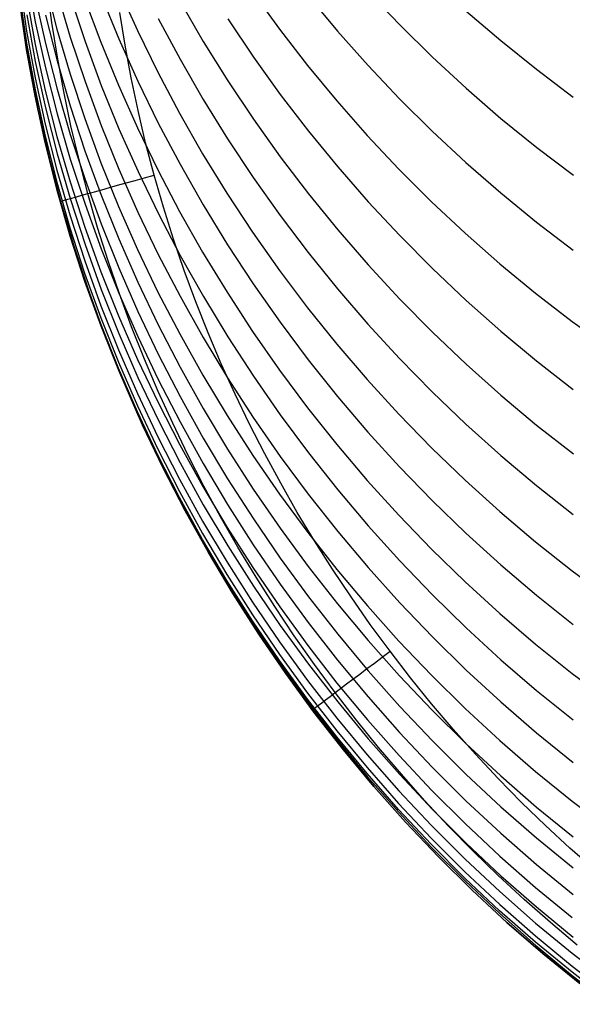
# Model space of a CAD drawing. Extents: x -383 to 1849, y -1185 to -529.
# Tile 435 of 656: x 397 to 403, y -1117 to -1107. Entities that reach past the tile are written whole.
import ezdxf

# ---------------------------------------------------------------- set-up
doc = ezdxf.new("R2010")
doc.units = 0
doc.layers.add('PREDEFINITO', color=7, linetype='CONTINUOUS')

msp = doc.modelspace()

# ---------------------------------------------------------------- linework, layer by layer
at = {"layer": 'PREDEFINITO'}
for p, q in [((397.19, -1106.543, 587.451), (397.278, -1107.02, 587.501)), ((397.119, -1106.635, 582.032), (397.189, -1107.117, 582.055)), ((397.381, -1106.628, 592.885), (397.501, -1107.095, 592.966)), ((397.45, -1107.027, -0.019), (397.402, -1106.67, -0.019)), ((398.133, -1106.677, 602.253), (398.329, -1107.111, 602.373)), ((397.119, -1106.759, 580.222), (397.189, -1107.241, 580.236)), ((397.19, -1106.774, 585.639), (397.277, -1107.252, 585.68)), ((397.278, -1106.768, 589.264), (397.382, -1107.242, 589.324)), ((397.502, -1106.715, 594.729), (397.638, -1107.177, 594.818)), ((397.639, -1106.767, 596.593), (397.79, -1107.223, 596.691)), ((397.786, -1106.78, 598.47), (397.953, -1107.229, 598.575)), ((397.956, -1106.752, 600.357), (398.137, -1107.194, 600.47)), ((399.514, -1106.715, 610.181), (399.791, -1107.096, 610.322)), ((400.087, -1106.753, 612.247), (400.388, -1107.115, 612.389)), ((400.704, -1106.712, 614.317), (401.029, -1107.053, 614.46)), ((397.188, -1107.305, 574.776), (397.118, -1106.824, 574.809)), ((397.118, -1106.836, 578.208), (397.188, -1107.319, 578.209)), ((398.769, -1106.812, 606.199), (399.006, -1107.223, 606.331)), ((397.214, -1107.434, 575.188), (397.137, -1106.952, 575.188)), ((397.214, -1107.434, 0.688), (397.137, -1106.952, 0.688)), ((397.137, -1106.952, 287.438), (397.214, -1107.434, 287.438)), ((397.19, -1106.95, 583.846), (397.278, -1107.429, 583.878)), ((397.382, -1106.951, 591.104), (397.502, -1107.42, 591.174)), ((398.202, -1107.262, -0.312), (398.148, -1106.924, -0.312)), ((398.543, -1106.986, 604.284), (398.768, -1107.406, 604.41)), ((401.709, -1106.907, 616.524), (402.067, -1107.214, 616.661)), ((397.278, -1107.02, 587.501), (397.382, -1107.495, 587.551)), ((397.506, -1107.383, -0.019), (397.45, -1107.027, -0.019)), ((399.258, -1106.99, 608.256), (399.522, -1107.383, 608.391)), ((401.029, -1107.053, 614.46), (401.365, -1107.384, 614.598)), ((397.189, -1107.117, 582.055), (397.277, -1107.596, 582.079)), ((397.501, -1107.095, 592.966), (397.637, -1107.558, 593.046)), ((397.638, -1107.177, 594.818), (397.79, -1107.634, 594.907)), ((398.329, -1107.111, 602.373), (398.539, -1107.539, 602.491)), ((399.791, -1107.096, 610.322), (400.08, -1107.469, 610.459)), ((400.388, -1107.115, 612.389), (400.702, -1107.468, 612.528)), ((397.189, -1107.241, 580.236), (397.277, -1107.721, 580.25)), ((397.277, -1107.252, 585.68), (397.381, -1107.727, 585.721)), ((397.382, -1107.242, 589.324), (397.502, -1107.712, 589.384)), ((397.79, -1107.223, 596.691), (397.957, -1107.674, 596.787)), ((397.953, -1107.229, 598.575), (398.134, -1107.673, 598.679)), ((398.137, -1107.194, 600.47), (398.333, -1107.631, 600.581)), ((398.264, -1107.598, -0.312), (398.202, -1107.262, -0.312)), ((399.006, -1107.223, 606.331), (399.258, -1107.626, 606.461)), ((402.067, -1107.214, 616.661), (402.434, -1107.509, 616.793)), ((397.276, -1107.784, 574.744), (397.188, -1107.305, 574.776)), ((397.188, -1107.319, 578.209), (397.276, -1107.799, 578.211)), ((397.572, -1107.737, -0.019), (397.506, -1107.383, -0.019)), ((399.522, -1107.383, 608.391), (399.799, -1107.768, 608.524)), ((401.365, -1107.384, 614.598), (401.712, -1107.704, 614.733)), ((397.306, -1107.914, 575.188), (397.214, -1107.434, 575.188)), ((397.306, -1107.914, 0.688), (397.214, -1107.434, 0.688)), ((397.214, -1107.434, 287.438), (397.306, -1107.914, 287.438)), ((397.278, -1107.429, 583.878), (397.382, -1107.905, 583.911)), ((397.502, -1107.42, 591.174), (397.638, -1107.885, 591.244)), ((398.768, -1107.406, 604.41), (399.005, -1107.819, 604.534)), ((400.08, -1107.469, 610.459), (400.381, -1107.834, 610.594)), ((400.702, -1107.468, 612.528), (401.026, -1107.812, 612.664)), ((397.277, -1107.596, 582.079), (397.381, -1108.072, 582.104)), ((397.382, -1107.495, 587.551), (397.502, -1107.966, 587.601)), ((397.637, -1107.558, 593.046), (397.788, -1108.016, 593.126)), ((398.539, -1107.539, 602.491), (398.762, -1107.961, 602.608)), ((402.434, -1107.509, 616.793), (402.812, -1107.794, 616.92)), ((397.79, -1107.634, 594.907), (397.956, -1108.087, 594.996)), ((397.957, -1107.674, 596.787), (398.139, -1108.12, 596.883)), ((398.134, -1107.673, 598.679), (398.329, -1108.111, 598.783)), ((398.335, -1107.933, -0.312), (398.264, -1107.598, -0.312)), ((398.333, -1107.631, 600.581), (398.543, -1108.061, 600.692)), ((399.258, -1107.626, 606.461), (399.522, -1108.022, 606.589)), ((397.379, -1108.26, 574.712), (397.276, -1107.784, 574.744)), ((397.277, -1107.721, 580.25), (397.38, -1108.197, 580.265)), ((397.381, -1107.727, 585.721), (397.501, -1108.199, 585.762)), ((397.502, -1107.712, 589.384), (397.638, -1108.179, 589.443)), ((397.645, -1108.089, -0.019), (397.572, -1107.737, -0.019)), ((399.799, -1107.768, 608.524), (400.088, -1108.145, 608.655)), ((401.712, -1107.704, 614.733), (402.069, -1108.014, 614.864)), ((397.276, -1107.799, 578.211), (397.38, -1108.276, 578.213)), ((397.638, -1107.885, 591.244), (397.789, -1108.346, 591.314)), ((399.005, -1107.819, 604.534), (399.256, -1108.225, 604.655)), ((400.381, -1107.834, 610.594), (400.693, -1108.189, 610.726)), ((401.026, -1107.812, 612.664), (401.362, -1108.145, 612.796)), ((397.414, -1108.391, 575.188), (397.306, -1107.914, 575.188)), ((397.414, -1108.391, 0.688), (397.306, -1107.914, 0.688)), ((397.306, -1107.914, 287.438), (397.414, -1108.391, 287.438)), ((397.382, -1107.905, 583.911), (397.503, -1108.378, 583.943)), ((397.502, -1107.966, 587.601), (397.638, -1108.434, 587.651)), ((398.413, -1108.266, -0.312), (398.335, -1107.933, -0.312)), ((398.762, -1107.961, 602.608), (399, -1108.377, 602.724)), ((397.381, -1108.072, 582.104), (397.5, -1108.545, 582.128)), ((397.728, -1108.439, -0.019), (397.645, -1108.089, -0.019)), ((397.788, -1108.016, 593.126), (397.954, -1108.47, 593.205)), ((397.956, -1108.087, 594.996), (398.138, -1108.535, 595.083)), ((398.543, -1108.061, 600.692), (398.767, -1108.486, 600.8)), ((399.522, -1108.022, 606.589), (399.799, -1108.409, 606.715)), ((402.069, -1108.014, 614.864), (402.437, -1108.312, 614.99)), ((397.38, -1108.197, 580.265), (397.5, -1108.671, 580.28)), ((397.501, -1108.199, 585.762), (397.637, -1108.667, 585.803)), ((397.638, -1108.179, 589.443), (397.79, -1108.641, 589.503)), ((398.139, -1108.12, 596.883), (398.335, -1108.561, 596.978)), ((398.329, -1108.111, 598.783), (398.539, -1108.544, 598.885)), ((400.088, -1108.145, 608.655), (400.39, -1108.512, 608.783)), ((400.693, -1108.189, 610.726), (401.018, -1108.535, 610.855)), ((401.362, -1108.145, 612.796), (401.709, -1108.468, 612.925)), ((397.499, -1108.733, 574.68), (397.379, -1108.26, 574.712)), ((397.38, -1108.276, 578.213), (397.499, -1108.75, 578.215)), ((398.5, -1108.597, -0.312), (398.413, -1108.266, -0.312)), ((399.256, -1108.225, 604.655), (399.521, -1108.623, 604.775)), ((397.538, -1108.865, 575.188), (397.414, -1108.391, 575.188)), ((397.538, -1108.865, 0.688), (397.414, -1108.391, 0.688)), ((397.414, -1108.391, 287.438), (397.538, -1108.865, 287.438)), ((397.503, -1108.378, 583.943), (397.639, -1108.847, 583.976)), ((397.789, -1108.346, 591.314), (397.956, -1108.802, 591.383)), ((399, -1108.377, 602.724), (399.25, -1108.784, 602.838)), ((402.437, -1108.312, 614.99), (402.815, -1108.599, 615.112)), ((397.638, -1108.434, 587.651), (397.79, -1108.897, 587.701)), ((397.819, -1108.787, -0.019), (397.728, -1108.439, -0.019)), ((397.954, -1108.47, 593.205), (398.135, -1108.919, 593.284)), ((398.767, -1108.486, 600.8), (399.005, -1108.903, 600.908)), ((399.799, -1108.409, 606.715), (400.088, -1108.788, 606.838)), ((401.709, -1108.468, 612.925), (402.067, -1108.78, 613.049)), ((397.5, -1108.545, 582.128), (397.636, -1109.015, 582.152)), ((398.138, -1108.535, 595.083), (398.334, -1108.977, 595.17)), ((398.335, -1108.561, 596.978), (398.545, -1108.995, 597.072)), ((398.596, -1108.927, -0.312), (398.5, -1108.597, -0.312)), ((398.539, -1108.544, 598.885), (398.763, -1108.97, 598.985)), ((400.39, -1108.512, 608.783), (400.703, -1108.871, 608.908)), ((401.018, -1108.535, 610.855), (401.353, -1108.87, 610.98)), ((397.5, -1108.671, 580.28), (397.635, -1109.14, 580.295)), ((397.637, -1108.667, 585.803), (397.788, -1109.131, 585.844)), ((397.79, -1108.641, 589.503), (397.956, -1109.099, 589.562)), ((399.521, -1108.623, 604.775), (399.797, -1109.013, 604.893)), ((397.635, -1109.202, 574.65), (397.499, -1108.733, 574.68)), ((397.499, -1108.75, 578.215), (397.635, -1109.22, 578.217)), ((397.919, -1109.134, -0.019), (397.819, -1108.787, -0.019)), ((397.956, -1108.802, 591.383), (398.137, -1109.253, 591.452)), ((399.25, -1108.784, 602.838), (399.514, -1109.185, 602.95)), ((400.088, -1108.788, 606.838), (400.389, -1109.159, 606.958)), ((402.067, -1108.78, 613.049), (402.434, -1109.081, 613.169)), ((397.677, -1109.335, 575.188), (397.538, -1108.865, 575.188)), ((397.677, -1109.335, 0.688), (397.538, -1108.865, 0.688)), ((397.538, -1108.865, 287.438), (397.677, -1109.335, 287.438)), ((397.639, -1108.847, 583.976), (397.79, -1109.312, 584.009)), ((397.79, -1108.897, 587.701), (397.956, -1109.356, 587.751)), ((399.005, -1108.903, 600.908), (399.256, -1109.314, 601.014)), ((400.703, -1108.871, 608.908), (401.027, -1109.219, 609.03)), ((401.353, -1108.87, 610.98), (401.7, -1109.195, 611.102)), ((398.135, -1108.919, 593.284), (398.331, -1109.362, 593.362)), ((398.334, -1108.977, 595.17), (398.544, -1109.413, 595.256)), ((398.545, -1108.995, 597.072), (398.769, -1109.424, 597.165)), ((398.699, -1109.254, -0.312), (398.596, -1108.927, -0.312)), ((398.763, -1108.97, 598.985), (399, -1109.389, 599.085)), ((399.797, -1109.013, 604.893), (400.087, -1109.394, 605.009)), ((397.636, -1109.015, 582.152), (397.787, -1109.48, 582.177)), ((397.956, -1109.099, 589.562), (398.138, -1109.551, 589.621)), ((402.434, -1109.081, 613.169), (402.812, -1109.37, 613.285)), ((397.635, -1109.14, 580.295), (397.786, -1109.605, 580.311)), ((397.786, -1109.667, 574.619), (397.635, -1109.202, 574.65)), ((397.788, -1109.131, 585.844), (397.954, -1109.59, 585.884)), ((398.028, -1109.477, -0.019), (397.919, -1109.134, -0.019)), ((399.514, -1109.185, 602.95), (399.791, -1109.577, 603.06)), ((400.389, -1109.159, 606.958), (400.703, -1109.519, 607.076)), ((401.7, -1109.195, 611.102), (402.057, -1109.509, 611.22)), ((397.635, -1109.22, 578.217), (397.786, -1109.686, 578.22)), ((397.79, -1109.312, 584.009), (397.957, -1109.772, 584.041)), ((398.137, -1109.253, 591.452), (398.333, -1109.699, 591.52)), ((398.811, -1109.579, -0.312), (398.699, -1109.254, -0.312)), ((399.256, -1109.314, 601.014), (399.52, -1109.716, 601.118)), ((401.027, -1109.219, 609.03), (401.363, -1109.558, 609.149)), ((397.832, -1109.801, 575.188), (397.677, -1109.335, 575.188)), ((397.832, -1109.801, 0.688), (397.677, -1109.335, 0.688)), ((397.677, -1109.335, 287.438), (397.832, -1109.801, 287.438)), ((397.956, -1109.356, 587.751), (398.138, -1109.81, 587.8)), ((398.331, -1109.362, 593.362), (398.54, -1109.799, 593.439)), ((398.544, -1109.413, 595.256), (398.768, -1109.843, 595.341)), ((399, -1109.389, 599.085), (399.251, -1109.801, 599.183)), ((400.087, -1109.394, 605.009), (400.388, -1109.767, 605.122)), ((397.787, -1109.48, 582.177), (397.953, -1109.94, 582.201)), ((398.144, -1109.818, -0.019), (398.028, -1109.477, -0.019)), ((398.769, -1109.424, 597.165), (399.007, -1109.845, 597.257)), ((400.703, -1109.519, 607.076), (401.028, -1109.871, 607.191)), ((402.057, -1109.509, 611.22), (402.424, -1109.811, 611.334)), ((397.786, -1109.605, 580.311), (397.952, -1110.066, 580.326)), ((397.954, -1109.59, 585.884), (398.135, -1110.044, 585.925)), ((398.138, -1109.551, 589.621), (398.334, -1109.998, 589.679)), ((398.93, -1109.901, -0.312), (398.811, -1109.579, -0.312)), ((399.791, -1109.577, 603.06), (400.079, -1109.96, 603.167)), ((401.363, -1109.558, 609.149), (401.71, -1109.886, 609.264)), ((397.952, -1110.127, 574.589), (397.786, -1109.667, 574.619)), ((397.786, -1109.686, 578.22), (397.952, -1110.147, 578.223)), ((398.333, -1109.699, 591.52), (398.544, -1110.138, 591.588)), ((399.52, -1109.716, 601.118), (399.797, -1110.11, 601.22)), ((398.001, -1110.262, 575.188), (397.832, -1109.801, 575.188)), ((398.001, -1110.262, 0.688), (397.832, -1109.801, 0.688)), ((397.832, -1109.801, 287.438), (398.001, -1110.262, 287.438)), ((397.957, -1109.772, 584.041), (398.138, -1110.227, 584.074)), ((398.138, -1109.81, 587.8), (398.334, -1110.258, 587.849)), ((398.269, -1110.156, -0.019), (398.144, -1109.818, -0.019)), ((398.54, -1109.799, 593.439), (398.764, -1110.23, 593.515)), ((399.251, -1109.801, 599.183), (399.514, -1110.206, 599.279)), ((400.388, -1109.767, 605.122), (400.701, -1110.13, 605.233)), ((402.424, -1109.811, 611.334), (402.802, -1110.102, 611.444)), ((398.768, -1109.843, 595.341), (399.006, -1110.266, 595.425)), ((399.057, -1110.22, -0.312), (398.93, -1109.901, -0.312)), ((399.007, -1109.845, 597.257), (399.258, -1110.259, 597.348)), ((401.028, -1109.871, 607.191), (401.364, -1110.211, 607.303)), ((401.71, -1109.886, 609.264), (402.068, -1110.203, 609.376)), ((397.953, -1109.94, 582.201), (398.134, -1110.395, 582.226)), ((398.334, -1109.998, 589.679), (398.544, -1110.439, 589.737)), ((400.079, -1109.96, 603.167), (400.38, -1110.335, 603.273)), ((397.952, -1110.066, 580.326), (398.133, -1110.521, 580.341)), ((398.135, -1110.044, 585.925), (398.331, -1110.492, 585.965)), ((399.797, -1110.11, 601.22), (400.086, -1110.496, 601.321)), ((402.802, -1110.102, 611.444), (403.189, -1110.38, 611.55)), ((398.133, -1110.583, 574.56), (397.952, -1110.127, 574.589)), ((397.952, -1110.147, 578.223), (398.133, -1110.603, 578.226)), ((398.138, -1110.227, 584.074), (398.334, -1110.677, 584.106)), ((398.402, -1110.491, -0.019), (398.269, -1110.156, -0.019)), ((398.544, -1110.138, 591.588), (398.768, -1110.571, 591.655)), ((399.191, -1110.536, -0.312), (399.057, -1110.22, -0.312)), ((399.514, -1110.206, 599.279), (399.791, -1110.602, 599.374)), ((400.701, -1110.13, 605.233), (401.026, -1110.483, 605.341)), ((401.364, -1110.211, 607.303), (401.71, -1110.541, 607.412)), ((402.068, -1110.203, 609.376), (402.435, -1110.508, 609.484)), ((398.184, -1110.717, 575.188), (398.001, -1110.262, 575.188)), ((398.184, -1110.717, 0.688), (398.001, -1110.262, 0.688)), ((398.001, -1110.262, 287.438), (398.184, -1110.717, 287.438)), ((398.334, -1110.258, 587.849), (398.544, -1110.7, 587.898)), ((398.764, -1110.23, 593.515), (399.001, -1110.654, 593.59)), ((399.006, -1110.266, 595.425), (399.257, -1110.682, 595.508)), ((399.258, -1110.259, 597.348), (399.522, -1110.665, 597.437)), ((398.134, -1110.395, 582.226), (398.329, -1110.844, 582.25)), ((400.38, -1110.335, 603.273), (400.693, -1110.7, 603.376)), ((398.133, -1110.521, 580.341), (398.329, -1110.971, 580.357)), ((398.331, -1110.492, 585.965), (398.541, -1110.934, 586.005)), ((398.543, -1110.822, -0.019), (398.402, -1110.491, -0.019)), ((398.544, -1110.439, 589.737), (398.768, -1110.873, 589.794)), ((400.086, -1110.496, 601.321), (400.387, -1110.873, 601.419)), ((401.026, -1110.483, 605.341), (401.362, -1110.826, 605.446)), ((402.435, -1110.508, 609.484), (402.813, -1110.801, 609.589)), ((398.328, -1111.032, 574.532), (398.133, -1110.583, 574.56)), ((398.133, -1110.603, 578.226), (398.328, -1111.054, 578.229)), ((398.768, -1110.571, 591.655), (399.005, -1110.997, 591.721)), ((399.333, -1110.849, -0.312), (399.191, -1110.536, -0.312)), ((399.791, -1110.602, 599.374), (400.08, -1110.989, 599.467)), ((401.71, -1110.541, 607.412), (402.068, -1110.86, 607.518)), ((398.382, -1111.167, 575.188), (398.184, -1110.717, 575.188)), ((398.382, -1111.167, 0.688), (398.184, -1110.717, 0.688)), ((398.184, -1110.717, 287.438), (398.382, -1111.167, 287.438)), ((398.334, -1110.677, 584.106), (398.545, -1111.12, 584.139)), ((398.544, -1110.7, 587.898), (398.768, -1111.135, 587.946)), ((399.001, -1110.654, 593.59), (399.252, -1111.07, 593.665)), ((399.257, -1110.682, 595.508), (399.521, -1111.089, 595.59)), ((399.522, -1110.665, 597.437), (399.799, -1111.063, 597.524)), ((400.693, -1110.7, 603.376), (401.018, -1111.055, 603.477)), ((398.692, -1111.149, -0.019), (398.543, -1110.822, -0.019)), ((401.362, -1110.826, 605.446), (401.709, -1111.158, 605.548)), ((398.329, -1110.844, 582.25), (398.539, -1111.287, 582.275)), ((398.541, -1110.934, 586.005), (398.764, -1111.37, 586.045)), ((398.768, -1110.873, 589.794), (399.006, -1111.301, 589.851)), ((399.483, -1111.158, -0.312), (399.333, -1110.849, -0.312)), ((400.387, -1110.873, 601.419), (400.701, -1111.24, 601.516)), ((402.068, -1110.86, 607.518), (402.436, -1111.168, 607.62)), ((398.538, -1111.476, 574.504), (398.328, -1111.032, 574.532)), ((398.329, -1110.971, 580.357), (398.538, -1111.415, 580.373)), ((399.005, -1110.997, 591.721), (399.257, -1111.416, 591.786)), ((400.08, -1110.989, 599.467), (400.381, -1111.367, 599.559)), ((398.328, -1111.054, 578.229), (398.538, -1111.498, 578.233)), ((398.545, -1111.12, 584.139), (398.769, -1111.557, 584.171)), ((398.768, -1111.135, 587.946), (399.006, -1111.563, 587.994)), ((399.252, -1111.07, 593.665), (399.516, -1111.479, 593.738)), ((399.521, -1111.089, 595.59), (399.798, -1111.489, 595.67)), ((399.799, -1111.063, 597.524), (400.089, -1111.452, 597.61)), ((401.018, -1111.055, 603.477), (401.353, -1111.4, 603.576)), ((398.594, -1111.611, 575.188), (398.382, -1111.167, 575.188)), ((398.594, -1111.611, 0.688), (398.382, -1111.167, 0.688)), ((398.382, -1111.167, 287.438), (398.594, -1111.611, 287.438)), ((398.849, -1111.473, -0.019), (398.692, -1111.149, -0.019)), ((399.639, -1111.464, -0.312), (399.483, -1111.158, -0.312)), ((400.701, -1111.24, 601.516), (401.025, -1111.597, 601.61)), ((401.709, -1111.158, 605.548), (402.066, -1111.479, 605.647)), ((402.436, -1111.168, 607.62), (402.814, -1111.463, 607.719)), ((398.539, -1111.287, 582.275), (398.763, -1111.724, 582.299)), ((399.006, -1111.301, 589.851), (399.257, -1111.721, 589.907)), ((398.538, -1111.415, 580.373), (398.762, -1111.852, 580.388)), ((398.764, -1111.37, 586.045), (399.002, -1111.798, 586.084)), ((399.257, -1111.416, 591.786), (399.521, -1111.826, 591.85)), ((400.381, -1111.367, 599.559), (400.694, -1111.736, 599.648)), ((401.353, -1111.4, 603.576), (401.7, -1111.734, 603.671)), ((398.761, -1111.913, 574.477), (398.538, -1111.476, 574.504)), ((398.538, -1111.498, 578.233), (398.762, -1111.936, 578.237)), ((399.013, -1111.794, -0.019), (398.849, -1111.473, -0.019)), ((399.516, -1111.479, 593.738), (399.792, -1111.879, 593.81)), ((399.803, -1111.766, -0.312), (399.639, -1111.464, -0.312)), ((399.798, -1111.489, 595.67), (400.087, -1111.879, 595.749)), ((400.089, -1111.452, 597.61), (400.39, -1111.832, 597.695)), ((402.066, -1111.479, 605.647), (402.434, -1111.789, 605.743)), ((398.82, -1112.049, 575.188), (398.594, -1111.611, 575.188)), ((398.82, -1112.049, 0.688), (398.594, -1111.611, 0.688)), ((398.594, -1111.611, 287.438), (398.82, -1112.049, 287.438)), ((398.769, -1111.557, 584.171), (399.006, -1111.987, 584.202)), ((399.006, -1111.563, 587.994), (399.257, -1111.985, 588.041)), ((401.025, -1111.597, 601.61), (401.361, -1111.944, 601.701)), ((398.763, -1111.724, 582.299), (399, -1112.154, 582.323)), ((399.257, -1111.721, 589.907), (399.522, -1112.133, 589.962)), ((400.694, -1111.736, 599.648), (401.018, -1112.095, 599.735)), ((401.7, -1111.734, 603.671), (402.057, -1112.057, 603.764)), ((399.002, -1111.798, 586.084), (399.252, -1112.22, 586.123)), ((399.184, -1112.11, -0.019), (399.013, -1111.794, -0.019)), ((399.521, -1111.826, 591.85), (399.798, -1112.229, 591.914)), ((399.974, -1112.065, -0.312), (399.803, -1111.766, -0.312)), ((400.39, -1111.832, 597.695), (400.703, -1112.203, 597.777)), ((402.434, -1111.789, 605.743), (402.812, -1112.086, 605.836)), ((398.999, -1112.343, 574.45), (398.761, -1111.913, 574.477)), ((398.762, -1111.852, 580.388), (398.999, -1112.282, 580.404)), ((398.762, -1111.936, 578.237), (398.999, -1112.367, 578.241)), ((399.792, -1111.879, 593.81), (400.081, -1112.271, 593.881)), ((400.087, -1111.879, 595.749), (400.389, -1112.261, 595.826)), ((401.361, -1111.944, 601.701), (401.708, -1112.28, 601.791)), ((399.059, -1112.479, 575.188), (398.82, -1112.049, 575.188)), ((399.059, -1112.479, 0.688), (398.82, -1112.049, 0.688)), ((398.82, -1112.049, 287.438), (399.059, -1112.479, 287.438)), ((399.006, -1111.987, 584.202), (399.258, -1112.409, 584.234)), ((399.257, -1111.985, 588.041), (399.521, -1112.398, 588.088)), ((399.363, -1112.422, -0.019), (399.184, -1112.11, -0.019)), ((399.522, -1112.133, 589.962), (399.798, -1112.537, 590.016)), ((400.151, -1112.359, -0.312), (399.974, -1112.065, -0.312)), ((401.018, -1112.095, 599.735), (401.354, -1112.443, 599.82)), ((402.057, -1112.057, 603.764), (402.425, -1112.368, 603.854)), ((399, -1112.154, 582.323), (399.251, -1112.576, 582.347)), ((399.252, -1112.22, 586.123), (399.516, -1112.633, 586.162)), ((399.798, -1112.229, 591.914), (400.087, -1112.623, 591.976)), ((400.703, -1112.203, 597.777), (401.028, -1112.563, 597.858)), ((398.999, -1112.282, 580.404), (399.25, -1112.705, 580.42)), ((399.249, -1112.766, 574.425), (398.999, -1112.343, 574.45)), ((400.081, -1112.271, 593.881), (400.382, -1112.653, 593.95)), ((400.389, -1112.261, 595.826), (400.702, -1112.633, 595.902)), ((401.708, -1112.28, 601.791), (402.066, -1112.604, 601.877)), ((398.999, -1112.367, 578.241), (399.25, -1112.79, 578.245)), ((399.258, -1112.409, 584.234), (399.522, -1112.824, 584.265)), ((399.549, -1112.73, -0.019), (399.363, -1112.422, -0.019)), ((399.521, -1112.398, 588.088), (399.798, -1112.802, 588.133)), ((400.336, -1112.649, -0.312), (400.151, -1112.359, -0.312)), ((401.354, -1112.443, 599.82), (401.7, -1112.78, 599.903)), ((402.425, -1112.368, 603.854), (402.802, -1112.667, 603.941)), ((399.312, -1112.901, 575.188), (399.059, -1112.479, 575.188)), ((399.312, -1112.901, 0.688), (399.059, -1112.479, 0.688)), ((399.059, -1112.479, 287.438), (399.312, -1112.901, 287.438)), ((399.798, -1112.537, 590.016), (400.088, -1112.932, 590.07)), ((399.251, -1112.576, 582.347), (399.514, -1112.99, 582.371)), ((399.516, -1112.633, 586.162), (399.793, -1113.038, 586.2)), ((400.087, -1112.623, 591.976), (400.388, -1113.007, 592.037)), ((400.527, -1112.935, -0.312), (400.336, -1112.649, -0.312)), ((400.382, -1112.653, 593.95), (400.695, -1113.026, 594.018)), ((400.702, -1112.633, 595.902), (401.027, -1112.995, 595.976)), ((401.028, -1112.563, 597.858), (401.364, -1112.913, 597.936)), ((402.066, -1112.604, 601.877), (402.433, -1112.917, 601.961)), ((399.25, -1112.705, 580.42), (399.513, -1113.119, 580.436)), ((399.742, -1113.034, -0.019), (399.549, -1112.73, -0.019)), ((402.802, -1112.667, 603.941), (403.189, -1112.953, 604.024)), ((399.513, -1113.18, 574.4), (399.249, -1112.766, 574.425)), ((399.25, -1112.79, 578.245), (399.513, -1113.206, 578.25)), ((399.522, -1112.824, 584.265), (399.799, -1113.23, 584.296)), ((399.798, -1112.802, 588.133), (400.087, -1113.198, 588.179)), ((401.7, -1112.78, 599.903), (402.057, -1113.106, 599.983)), ((399.577, -1113.316, 575.188), (399.312, -1112.901, 575.188)), ((399.577, -1113.316, 0.688), (399.312, -1112.901, 0.688)), ((399.312, -1112.901, 287.438), (399.577, -1113.316, 287.438)), ((400.088, -1112.932, 590.07), (400.389, -1113.318, 590.123)), ((400.724, -1113.217, -0.312), (400.527, -1112.935, -0.312)), ((401.364, -1112.913, 597.936), (401.711, -1113.252, 598.013)), ((402.433, -1112.917, 601.961), (402.811, -1113.218, 602.042)), ((399.514, -1112.99, 582.371), (399.791, -1113.396, 582.395)), ((399.943, -1113.333, -0.019), (399.742, -1113.034, -0.019)), ((399.793, -1113.038, 586.2), (400.081, -1113.434, 586.237)), ((400.388, -1113.007, 592.037), (400.702, -1113.382, 592.097)), ((400.695, -1113.026, 594.018), (401.019, -1113.388, 594.085)), ((401.027, -1112.995, 595.976), (401.363, -1113.346, 596.048)), ((399.513, -1113.119, 580.436), (399.79, -1113.526, 580.451)), ((402.057, -1113.106, 599.983), (402.425, -1113.421, 600.061)), ((399.789, -1113.587, 574.376), (399.513, -1113.18, 574.4)), ((399.513, -1113.206, 578.25), (399.79, -1113.613, 578.254)), ((399.799, -1113.23, 584.296), (400.088, -1113.627, 584.327)), ((400.087, -1113.198, 588.179), (400.388, -1113.585, 588.223)), ((400.928, -1113.493, -0.312), (400.724, -1113.217, -0.312)), ((401.711, -1113.252, 598.013), (402.068, -1113.58, 598.087)), ((399.855, -1113.721, 575.188), (399.577, -1113.316, 575.188)), ((399.855, -1113.721, 0.688), (399.577, -1113.316, 0.688)), ((399.577, -1113.316, 287.438), (399.855, -1113.721, 287.438)), ((400.15, -1113.628, -0.019), (399.943, -1113.333, -0.019)), ((400.389, -1113.318, 590.123), (400.703, -1113.694, 590.174)), ((401.363, -1113.346, 596.048), (401.71, -1113.687, 596.118)), ((399.791, -1113.396, 582.395), (400.079, -1113.794, 582.419)), ((400.081, -1113.434, 586.237), (400.382, -1113.821, 586.274)), ((400.702, -1113.382, 592.097), (401.026, -1113.746, 592.156)), ((401.019, -1113.388, 594.085), (401.355, -1113.74, 594.15)), ((402.425, -1113.421, 600.061), (402.802, -1113.723, 600.136)), ((399.79, -1113.526, 580.451), (400.078, -1113.923, 580.467)), ((401.138, -1113.765, -0.312), (400.928, -1113.493, -0.312)), ((400.078, -1113.985, 574.352), (399.789, -1113.587, 574.376)), ((399.79, -1113.613, 578.254), (400.079, -1114.011, 578.259)), ((400.088, -1113.627, 584.327), (400.389, -1114.015, 584.357)), ((400.363, -1113.918, -0.019), (400.15, -1113.628, -0.019)), ((400.388, -1113.585, 588.223), (400.702, -1113.962, 588.267)), ((402.068, -1113.58, 598.087), (402.436, -1113.896, 598.159)), ((400.145, -1114.118, 575.188), (399.855, -1113.721, 575.188)), ((400.145, -1114.118, 0.688), (399.855, -1113.721, 0.688)), ((399.855, -1113.721, 287.438), (400.145, -1114.118, 287.438)), ((400.703, -1113.694, 590.174), (401.027, -1114.06, 590.225)), ((401.026, -1113.746, 592.156), (401.362, -1114.1, 592.213)), ((401.354, -1114.033, -0.312), (401.138, -1113.765, -0.312)), ((401.355, -1113.74, 594.15), (401.701, -1114.081, 594.213)), ((401.71, -1113.687, 596.118), (402.067, -1114.015, 596.186)), ((402.802, -1113.723, 600.136), (403.19, -1114.012, 600.209)), ((400.079, -1113.794, 582.419), (400.38, -1114.181, 582.442)), ((400.382, -1113.821, 586.274), (400.695, -1114.198, 586.311)), ((400.078, -1113.923, 580.467), (400.379, -1114.311, 580.483)), ((400.584, -1114.203, -0.019), (400.363, -1113.918, -0.019)), ((400.702, -1113.962, 588.267), (401.026, -1114.329, 588.31)), ((402.436, -1113.896, 598.159), (402.813, -1114.2, 598.229)), ((400.379, -1114.373, 574.33), (400.078, -1113.985, 574.352)), ((400.079, -1114.011, 578.259), (400.38, -1114.4, 578.264)), ((400.389, -1114.015, 584.357), (400.702, -1114.394, 584.387)), ((401.027, -1114.06, 590.225), (401.363, -1114.415, 590.274)), ((401.577, -1114.294, -0.312), (401.354, -1114.033, -0.312)), ((402.067, -1114.015, 596.186), (402.435, -1114.333, 596.252)), ((400.448, -1114.506, 575.188), (400.145, -1114.118, 575.188)), ((400.448, -1114.506, 0.688), (400.145, -1114.118, 0.688)), ((400.145, -1114.118, 287.438), (400.448, -1114.506, 287.438)), ((401.362, -1114.1, 592.213), (401.709, -1114.443, 592.269)), ((401.701, -1114.081, 594.213), (402.058, -1114.411, 594.275)), ((400.38, -1114.181, 582.442), (400.693, -1114.56, 582.465)), ((400.81, -1114.483, -0.019), (400.584, -1114.203, -0.019)), ((400.695, -1114.198, 586.311), (401.02, -1114.565, 586.346)), ((400.379, -1114.311, 580.483), (400.692, -1114.69, 580.498)), ((400.692, -1114.752, 574.308), (400.379, -1114.373, 574.33)), ((401.026, -1114.329, 588.31), (401.362, -1114.685, 588.352)), ((401.806, -1114.551, -0.312), (401.577, -1114.294, -0.312)), ((402.435, -1114.333, 596.252), (402.813, -1114.637, 596.317)), ((400.38, -1114.4, 578.264), (400.692, -1114.78, 578.27)), ((400.702, -1114.394, 584.387), (401.027, -1114.762, 584.416)), ((401.363, -1114.415, 590.274), (401.71, -1114.76, 590.322)), ((401.709, -1114.443, 592.269), (402.066, -1114.775, 592.323)), ((402.058, -1114.411, 594.275), (402.425, -1114.729, 594.335)), ((400.762, -1114.883, 575.188), (400.448, -1114.506, 575.188)), ((400.762, -1114.883, 0.688), (400.448, -1114.506, 0.688)), ((400.448, -1114.506, 287.438), (400.762, -1114.883, 287.438)), ((400.693, -1114.56, 582.465), (401.018, -1114.928, 582.488)), ((401.044, -1114.758, -0.019), (400.81, -1114.483, -0.019)), ((401.02, -1114.565, 586.346), (401.355, -1114.921, 586.381)), ((402.04, -1114.802, -0.312), (401.806, -1114.551, -0.312)), ((400.692, -1114.69, 580.498), (401.016, -1115.058, 580.514)), ((401.016, -1115.12, 574.288), (400.692, -1114.752, 574.308)), ((400.692, -1114.78, 578.27), (401.017, -1115.149, 578.275)), ((401.027, -1114.762, 584.416), (401.363, -1115.119, 584.445)), ((401.284, -1115.027, -0.019), (401.044, -1114.758, -0.019)), ((401.362, -1114.685, 588.352), (401.709, -1115.03, 588.393)), ((401.71, -1114.76, 590.322), (402.068, -1115.092, 590.369)), ((402.066, -1114.775, 592.323), (402.434, -1115.095, 592.376)), ((402.425, -1114.729, 594.335), (402.803, -1115.034, 594.392)), ((401.088, -1115.25, 575.188), (400.762, -1114.883, 575.188)), ((401.088, -1115.25, 0.688), (400.762, -1114.883, 0.688)), ((400.762, -1114.883, 287.438), (401.088, -1115.25, 287.438)), ((402.281, -1115.047, -0.312), (402.04, -1114.802, -0.312)), ((401.018, -1114.928, 582.488), (401.353, -1115.285, 582.51)), ((401.355, -1114.921, 586.381), (401.702, -1115.266, 586.416)), ((401.016, -1115.058, 580.514), (401.352, -1115.416, 580.529)), ((401.53, -1115.291, -0.019), (401.284, -1115.027, -0.019)), ((401.709, -1115.03, 588.393), (402.067, -1115.364, 588.433)), ((402.527, -1115.286, -0.312), (402.281, -1115.047, -0.312)), ((402.803, -1115.034, 594.392), (403.19, -1115.327, 594.448)), ((401.352, -1115.478, 574.268), (401.016, -1115.12, 574.288)), ((401.017, -1115.149, 578.275), (401.352, -1115.507, 578.281)), ((401.363, -1115.119, 584.445), (401.71, -1115.466, 584.473)), ((402.068, -1115.092, 590.369), (402.436, -1115.413, 590.415)), ((402.434, -1115.095, 592.376), (402.812, -1115.402, 592.427)), ((401.425, -1115.606, 575.188), (401.088, -1115.25, 575.188)), ((401.425, -1115.606, 0.688), (401.088, -1115.25, 0.688)), ((401.088, -1115.25, 287.438), (401.425, -1115.606, 287.438)), ((401.353, -1115.285, 582.51), (401.7, -1115.631, 582.532)), ((401.782, -1115.548, -0.019), (401.53, -1115.291, -0.019)), ((401.702, -1115.266, 586.416), (402.059, -1115.6, 586.449)), ((402.779, -1115.519, -0.312), (402.527, -1115.286, -0.312)), ((402.067, -1115.364, 588.433), (402.434, -1115.685, 588.472)), ((401.352, -1115.416, 580.529), (401.698, -1115.762, 580.545)), ((401.698, -1115.825, 574.249), (401.352, -1115.478, 574.268)), ((401.71, -1115.466, 584.473), (402.067, -1115.801, 584.501)), ((402.436, -1115.413, 590.415), (402.813, -1115.721, 590.459)), ((401.352, -1115.507, 578.281), (401.699, -1115.855, 578.287)), ((402.041, -1115.8, -0.019), (401.782, -1115.548, -0.019)), ((403.037, -1115.746, -0.312), (402.779, -1115.519, -0.312)), ((401.773, -1115.95, 575.188), (401.425, -1115.606, 575.188)), ((401.773, -1115.95, 0.688), (401.425, -1115.606, 0.688)), ((401.425, -1115.606, 287.438), (401.773, -1115.95, 287.438)), ((401.7, -1115.631, 582.532), (402.057, -1115.965, 582.554)), ((402.059, -1115.6, 586.449), (402.426, -1115.922, 586.482)), ((402.434, -1115.685, 588.472), (402.812, -1115.994, 588.51)), ((401.698, -1115.762, 580.545), (402.056, -1116.097, 580.56)), ((402.055, -1116.161, 574.232), (401.698, -1115.825, 574.249)), ((401.699, -1115.855, 578.287), (402.056, -1116.191, 578.293)), ((402.306, -1116.045, -0.019), (402.041, -1115.8, -0.019)), ((402.067, -1115.801, 584.501), (402.435, -1116.123, 584.528)), ((402.131, -1116.283, 575.188), (401.773, -1115.95, 575.188)), ((402.131, -1116.283, 0.688), (401.773, -1115.95, 0.688)), ((401.773, -1115.95, 287.438), (402.131, -1116.283, 287.438)), ((402.057, -1115.965, 582.554), (402.424, -1116.288, 582.576)), ((402.426, -1115.922, 586.482), (402.803, -1116.231, 586.514)), ((402.056, -1116.097, 580.56), (402.423, -1116.42, 580.575)), ((402.577, -1116.283, -0.019), (402.306, -1116.045, -0.019)), ((402.423, -1116.484, 574.215), (402.055, -1116.161, 574.232)), ((402.056, -1116.191, 578.293), (402.423, -1116.514, 578.299)), ((402.435, -1116.123, 584.528), (402.812, -1116.434, 584.554)), ((402.501, -1116.603, 575.188), (402.131, -1116.283, 575.188)), ((402.501, -1116.603, 0.688), (402.131, -1116.283, 0.688)), ((402.131, -1116.283, 287.438), (402.501, -1116.603, 287.438)), ((402.424, -1116.288, 582.576), (402.802, -1116.598, 582.597)), ((402.854, -1116.515, -0.019), (402.577, -1116.283, -0.019)), ((402.423, -1116.42, 580.575), (402.8, -1116.73, 580.59)), ((402.8, -1116.795, 574.199), (402.423, -1116.484, 574.215)), ((402.423, -1116.514, 578.299), (402.801, -1116.826, 578.305)), ((402.88, -1116.91, 575.188), (402.501, -1116.603, 575.188)), ((402.88, -1116.91, 0.688), (402.501, -1116.603, 0.688)), ((402.501, -1116.603, 287.438), (402.88, -1116.91, 287.438)), ((402.802, -1116.598, 582.597), (403.189, -1116.895, 582.617)), ((402.8, -1116.73, 580.59), (403.188, -1117.028, 580.604)), ((403.187, -1117.093, 574.185), (402.8, -1116.795, 574.199)), ((402.801, -1116.826, 578.305), (403.188, -1117.124, 578.312))]:
    msp.add_line(p, q, dxfattribs=at)
at = {"layer": 'PREDEFINITO', "extrusion": (0.269161, -0.963095, 2.12526e-10)}
msp.add_arc((85.402, 0.688, 1174.945), 1, 180.0078, 270.0078, dxfattribs=at)
at = {"layer": 'PREDEFINITO', "extrusion": (0.601149, -0.799137, -7.73003e-11)}
msp.add_arc((-348.979, 0.688, 1130.851), 1, 179.9792, 269.9792, dxfattribs=at)

doc.saveas('drawing.dxf')
